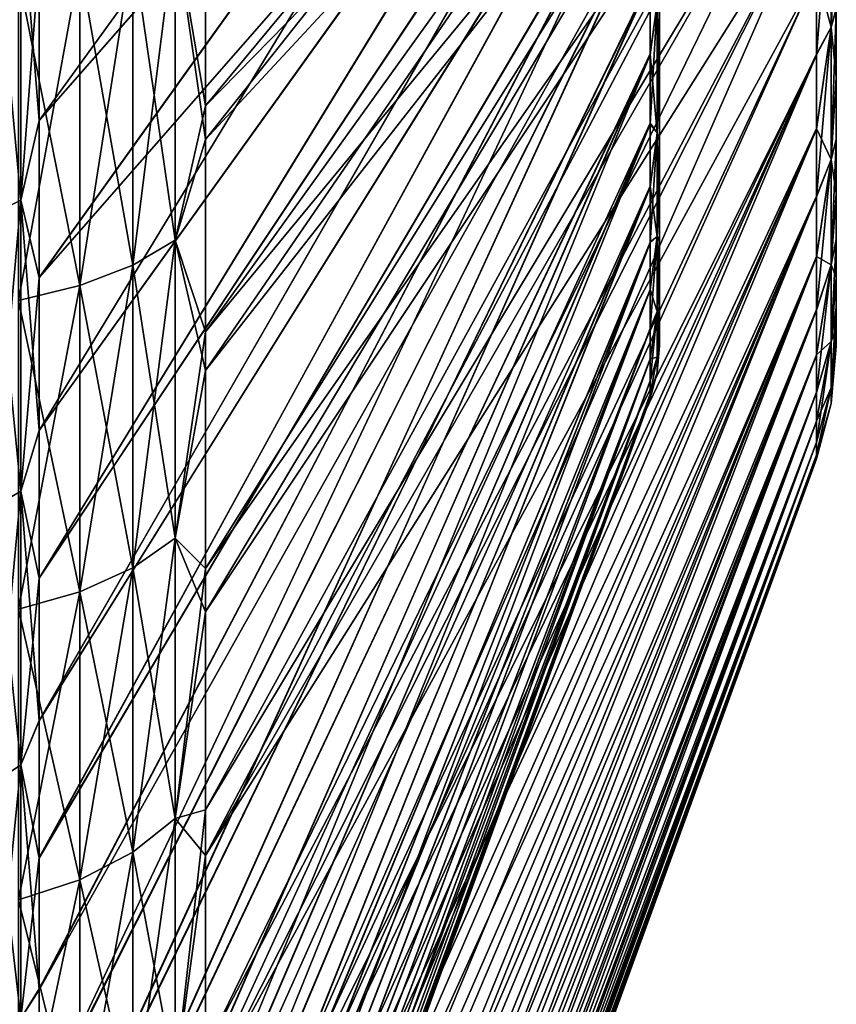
# Model space of a CAD drawing. Header units: metres. Extents: x 26 to 263, y -109 to 109.
# Tile 286 of 656: x 30 to 37, y 56 to 64. Entities that reach past the tile are written whole.
import ezdxf

# ---------------------------------------------------------------- set-up
doc = ezdxf.new("R2010")
doc.units = ezdxf.units.M
doc.layers.add('solid_500750', color=7, linetype='CONTINUOUS')

msp = doc.modelspace()

# ---------------------------------------------------------------- linework, layer by layer
at = {"layer": 'solid_500750'}
for points in [[(30.503963, 63.268532, -33.762974), (35.682201, 69.16983, -20.805481), (35.682201, 70.41684, -21.388079)], [(30.503963, 64.634712, -34.389957), (30.503963, 63.268532, -33.762974), (35.682201, 70.41684, -21.388079)], [(31.913504, 63.108513, -34.255775), (37.09174, 69.646942, -21.611387), (37.09174, 68.69088, -21.131321)], [(31.913504, 63.108513, -34.255775), (31.913504, 64.955063, -35.079613), (37.09174, 69.646942, -21.611387)], [(31.913504, 63.392933, 20.053045), (37.09174, 68.681358, 6.786714), (37.09174, 69.637314, 7.267537)], [(31.913504, 65.197525, 20.837536), (31.913504, 63.392933, 20.053045), (37.09174, 69.637314, 7.267537)], [(30.503963, 61.936749, 18.728519), (35.682201, 69.175636, 6.469108), (35.682201, 67.856117, 5.693985)], [(30.503963, 63.26936, 19.423967), (30.503963, 64.635033, 20.050684), (35.682201, 69.175636, 6.469108)], [(30.503963, 61.936749, 18.728519), (30.503963, 63.26936, 19.423967), (35.682201, 69.175636, 6.469108)], [(30.503963, 60.641289, -32.305851), (35.682201, 67.849236, -20.028875), (35.682201, 69.16983, -20.805481)], [(30.503963, 61.935406, -33.067184), (30.503963, 60.641289, -32.305851), (35.682201, 69.16983, -20.805481)], [(30.503963, 63.268532, -33.762974), (30.503963, 61.935406, -33.067184), (35.682201, 69.16983, -20.805481)], [(31.913504, 61.148228, -33.209949), (37.09174, 68.69088, -21.131321), (37.09174, 67.763931, -20.58466)], [(31.913504, 61.148228, -33.209949), (31.913504, 63.108513, -34.255775), (37.09174, 68.69088, -21.131321)], [(31.913504, 61.477455, 19.059336), (37.09174, 67.754814, 6.239439), (37.09174, 68.681358, 6.786714)], [(31.913504, 63.392933, 20.053045), (31.913504, 61.477455, 19.059336), (37.09174, 68.681358, 6.786714)], [(30.503963, 59.388863, 17.141495), (35.682201, 67.856117, 5.693985), (35.682201, 67.175285, 5.220344)], [(30.503963, 60.641956, 17.966856), (30.503963, 61.936749, 18.728519), (35.682201, 67.856117, 5.693985)], [(30.503963, 59.388863, 17.141495), (30.503963, 60.641956, 17.966856), (35.682201, 67.856117, 5.693985)], [(30.503963, 59.390221, -31.481852), (35.682201, 67.167961, -19.554359), (35.682201, 67.849236, -20.028875)], [(30.503963, 60.641289, -32.305851), (30.503963, 59.390221, -31.481852), (35.682201, 67.849236, -20.028875)], [(31.913504, 59.103786, -31.907547), (37.09174, 67.763931, -20.58466), (37.09174, 66.880852, -19.980057)], [(31.913504, 59.103786, -31.907547), (31.913504, 61.148228, -33.209949), (37.09174, 67.763931, -20.58466)], [(31.913504, 59.472115, 17.820148), (37.09174, 66.872192, 5.634274), (37.09174, 67.754814, 6.239439)], [(31.913504, 61.477455, 19.059336), (31.913504, 59.472115, 17.820148), (37.09174, 67.754814, 6.239439)], [(30.503963, 58.17931, 16.253822), (35.682201, 67.175285, 5.220344), (35.682201, 66.488495, 4.683908)], [(30.503963, 58.17931, 16.253822), (30.503963, 59.388863, 17.141495), (35.682201, 67.175285, 5.220344)], [(30.503963, 58.18335, -30.596357), (35.682201, 66.480827, -19.016966), (35.682201, 67.167961, -19.554359)], [(30.503963, 59.390221, -31.481852), (30.503963, 58.18335, -30.596357), (35.682201, 67.167961, -19.554359)], [(31.913504, 57.038105, -30.335411), (37.09174, 66.880852, -19.980057), (37.09174, 66.045273, -19.321497)], [(31.913504, 57.038105, -30.335411), (31.913504, 59.103786, -31.907547), (37.09174, 66.880852, -19.980057)], [(31.913504, 57.425465, 16.312679), (37.09174, 66.037163, 4.975233), (37.09174, 66.872192, 5.634274)], [(31.913504, 59.472115, 17.820148), (31.913504, 57.425465, 16.312679), (37.09174, 66.872192, 5.634274)], [(30.503963, 57.014946, 15.304898), (35.682201, 66.488495, 4.683908), (35.682201, 65.802444, 4.080853)], [(30.503963, 57.014946, 15.304898), (30.503963, 58.17931, 16.253822), (35.682201, 66.488495, 4.683908)], [(30.503963, 57.021942, -29.650311), (35.682201, 65.794548, -18.412888), (35.682201, 66.480827, -19.016966)], [(30.503963, 58.18335, -30.596357), (30.503963, 57.021942, -29.650311), (35.682201, 66.480827, -19.016966)], [(31.913504, 57.038105, -30.335411), (37.09174, 66.045273, -19.321497), (37.09174, 65.256821, -18.609709)], [(31.913504, 55.386005, 14.516128), (37.09174, 65.24926, 4.262993), (37.09174, 66.037163, 4.975233)], [(31.913504, 57.425465, 16.312679), (31.913504, 55.386005, 14.516128), (37.09174, 66.037163, 4.975233)], [(30.503963, 55.898945, 14.296967), (35.682201, 65.802444, 4.080853), (35.682201, 65.124535, 3.407754)], [(30.503963, 55.898945, 14.296967), (30.503963, 57.014946, 15.304898), (35.682201, 65.802444, 4.080853)], [(30.503963, 54.848972, -27.587212), (35.682201, 65.116539, -17.738712), (35.682201, 65.794548, -18.412888)], [(30.503963, 55.909405, -28.646313), (30.503963, 54.848972, -27.587212), (35.682201, 65.794548, -18.412888)], [(30.503963, 57.021942, -29.650311), (30.503963, 55.909405, -28.646313), (35.682201, 65.794548, -18.412888)], [(37.21806, 64.059319, 2.2229), (37.260601, 64.85096, 2.432702), (37.260601, 65.548172, 3.207477)], [(37.21806, 65.390022, 3.740275), (37.21806, 64.059319, 2.2229), (37.260601, 65.548172, 3.207477)], [(37.21806, 65.390022, 3.740275), (37.09174, 64.511009, 3.500119), (37.09174, 63.825546, 2.689983)], [(37.21806, 65.390022, 3.740275), (37.09174, 63.825546, 2.689983), (37.21806, 64.059319, 2.2229)], [(37.21806, 64.059319, -16.562311), (37.09174, 64.518059, -17.847311), (37.21806, 65.390022, -18.079685)], [(37.21806, 64.059319, -16.562311), (37.21806, 65.390022, -18.079685), (37.260601, 64.856979, -16.779282)], [(30.347261, 65.181511, -34.942356), (30.117727, 65.088432, -35.174843), (30.117727, 62.477142, -33.982307)], [(30.347261, 62.591896, -33.75972), (30.347261, 65.181511, -34.942356), (30.117727, 62.477142, -33.982307)], [(30.347261, 65.181511, 20.602943), (30.347261, 62.591896, 19.420307), (30.117727, 65.088432, 20.835434)], [(30.347261, 65.181511, 20.602943), (30.503963, 64.635033, 20.050684), (30.503963, 63.26936, 19.423967)], [(30.347261, 65.181511, 20.602943), (30.503963, 63.26936, 19.423967), (30.347261, 62.591896, 19.420307)], [(30.347261, 62.591896, -33.75972), (30.503963, 64.634712, -34.389957), (30.347261, 65.181511, -34.942356)], [(31.656898, 64.907173, 21.288195), (31.913504, 63.392933, 20.053045), (31.913504, 65.197525, 20.837536)], [(31.913504, 54.990292, -28.466814), (37.09174, 65.256821, -18.609709), (37.09174, 64.518059, -17.847311)], [(31.913504, 54.990292, -28.466814), (31.913504, 57.038105, -30.335411), (37.09174, 65.256821, -18.609709)], [(31.913504, 53.406002, 12.414351), (37.09174, 64.511009, 3.500119), (37.09174, 65.24926, 4.262993)], [(31.913504, 55.386005, 14.516128), (31.913504, 53.406002, 12.414351), (37.09174, 65.24926, 4.262993)], [(30.503963, 53.829674, 12.120332), (35.682201, 65.124535, 3.407754), (35.682201, 64.466202, 2.665692)], [(30.503963, 54.835869, 13.234023), (30.503963, 55.898945, 14.296967), (35.682201, 65.124535, 3.407754)], [(30.503963, 53.829674, 12.120332), (30.503963, 54.835869, 13.234023), (35.682201, 65.124535, 3.407754)], [(30.503963, 53.843456, -26.475786), (35.682201, 64.458321, -16.995611), (35.682201, 65.116539, -17.738712)], [(30.503963, 54.848972, -27.587212), (30.503963, 53.843456, -26.475786), (35.682201, 65.116539, -17.738712)], [(30.347261, 62.591896, 19.420307), (30.117727, 62.477142, 19.642897), (30.117727, 65.088432, 20.835434)], [(31.656898, 64.907173, -35.627605), (31.913504, 64.955063, -35.079613), (31.913504, 63.108513, -34.255775)], [(31.296108, 64.73558, -36.056225), (31.656898, 64.907173, -35.627605), (31.656898, 62.253666, -34.415791)], [(31.296108, 62.042107, 20.486748), (31.656898, 62.253666, 20.076378), (31.656898, 64.907173, 21.288195)], [(31.296108, 64.73558, 21.716816), (31.296108, 62.042107, 20.486748), (31.656898, 64.907173, 21.288195)], [(31.656898, 62.253666, -34.415791), (31.656898, 64.907173, -35.627605), (31.913504, 63.108513, -34.255775)], [(31.656898, 64.907173, 21.288195), (31.656898, 62.253666, 20.076378), (31.913504, 63.392933, 20.053045)], [(37.21806, 64.059319, -16.562311), (37.260601, 64.856979, -16.779282), (37.260601, 64.216187, -15.95991)], [(37.21806, 64.059319, 2.2229), (37.260601, 64.21067, 1.612915), (37.260601, 64.85096, 2.432702)], [(30.847132, 64.59565, -36.405754), (31.296108, 64.73558, -36.056225), (31.296108, 62.042107, -34.826157)], [(30.847132, 61.869587, 20.82139), (31.296108, 62.042107, 20.486748), (31.296108, 64.73558, 21.716816)], [(30.847132, 64.59565, 22.066341), (30.847132, 61.869587, 20.82139), (31.296108, 64.73558, 21.716816)], [(31.296108, 62.042107, -34.826157), (31.296108, 64.73558, -36.056225), (31.656898, 62.253666, -34.415791)], [(30.32963, 64.493515, -36.660881), (30.847132, 64.59565, -36.405754), (30.847132, 61.869587, -35.160801)], [(30.32963, 61.74366, 21.065653), (30.847132, 61.869587, 20.82139), (30.847132, 64.59565, 22.066341)], [(30.32963, 64.493515, 22.32147), (30.32963, 61.74366, 21.065653), (30.847132, 64.59565, 22.066341)], [(30.347261, 62.591896, -33.75972), (30.503963, 63.268532, -33.762974), (30.503963, 64.634712, -34.389957)], [(30.847132, 61.869587, -35.160801), (30.847132, 64.59565, -36.405754), (31.296108, 62.042107, -34.826157)], [(31.913504, 53.028851, -26.304075), (37.09174, 64.518059, -17.847311), (37.09174, 63.832077, -17.037649)], [(31.913504, 53.028851, -26.304075), (31.913504, 54.990292, -28.466814), (37.09174, 64.518059, -17.847311)], [(37.21806, 64.059319, -16.562311), (37.09174, 63.832077, -17.037649), (37.09174, 64.518059, -17.847311)], [(30.32963, 61.74366, -35.405064), (30.32963, 64.493515, -36.660881), (30.847132, 61.869587, -35.160801)], [(30.503963, 52.881985, 10.958109), (35.682201, 64.466202, 2.665692), (35.682201, 63.833054, 1.849662)], [(30.503963, 52.881985, 10.958109), (30.503963, 53.829674, 12.120332), (35.682201, 64.466202, 2.665692)], [(30.503963, 52.895409, -25.314848), (35.682201, 63.825489, -16.17861), (35.682201, 64.458321, -16.995611)], [(30.503963, 53.843456, -26.475786), (30.503963, 52.895409, -25.314848), (35.682201, 64.458321, -16.995611)], [(31.913504, 53.406002, 12.414351), (37.09174, 63.825546, 2.689983), (37.09174, 64.511009, 3.500119)], [(35.740849, 64.265961, 2.064335), (35.682201, 63.833054, 1.849662), (35.682201, 64.466202, 2.665692)], [(35.740849, 64.265961, -16.403746), (35.682201, 64.458321, -16.995611), (35.682201, 63.825489, -16.17861)], [(35.740849, 64.265961, -16.403746), (35.682201, 63.825489, -16.17861), (35.682201, 63.237873, -15.303254)], [(35.740849, 63.163631, -14.753991), (35.740849, 64.265961, -16.403746), (35.682201, 63.237873, -15.303254)], [(35.740849, 64.265961, 2.064335), (35.740849, 63.163631, 0.41458), (35.682201, 63.833054, 1.849662)], [(35.740849, 64.265961, 2.064335), (35.760601, 64.193947, 1.587987), (35.760601, 63.622471, 0.740117)], [(35.740849, 64.265961, 2.064335), (35.760601, 63.622471, 0.740117), (35.740849, 63.163631, 0.41458)], [(35.740849, 63.163631, -14.753991), (35.760601, 64.186661, -15.917306), (35.740849, 64.265961, -16.403746)], [(35.740849, 63.163631, -14.753991), (35.760601, 63.615673, -15.068624), (35.760601, 64.186661, -15.917306)], [(35.760601, 64.186661, -15.917306), (35.760601, 63.622471, 0.740117), (35.760601, 64.193947, 1.587987)], [(35.760601, 64.186661, -15.917306), (35.760601, 63.615673, -15.068624), (35.760601, 63.622471, 0.740117)], [(37.21806, 64.059319, -16.562311), (37.260601, 64.216187, -15.95991), (37.260601, 63.632004, -15.094386)], [(37.21806, 62.938057, 0.544816), (37.260601, 63.627022, 0.747004), (37.260601, 64.21067, 1.612915)], [(37.21806, 64.059319, 2.2229), (37.21806, 62.938057, 0.544816), (37.260601, 64.21067, 1.612915)], [(37.260601, 64.21067, 1.612915), (37.260601, 63.632004, -15.094386), (37.260601, 64.216187, -15.95991)], [(37.260601, 64.21067, 1.612915), (37.260601, 63.627022, 0.747004), (37.260601, 63.632004, -15.094386)], [(37.21806, 64.059319, 2.2229), (37.09174, 63.825546, 2.689983), (37.09174, 63.194649, 1.834472)], [(37.21806, 64.059319, 2.2229), (37.09174, 63.194649, 1.834472), (37.09174, 62.621616, 0.937529)], [(37.21806, 64.059319, 2.2229), (37.09174, 62.621616, 0.937529), (37.21806, 62.938057, 0.544816)], [(37.21806, 64.059319, -16.562311), (37.09174, 63.200626, -16.182573), (37.09174, 63.832077, -17.037649)], [(37.21806, 62.938057, -14.884227), (37.09174, 63.200626, -16.182573), (37.21806, 64.059319, -16.562311)], [(37.21806, 62.938057, -14.884227), (37.21806, 64.059319, -16.562311), (37.260601, 63.632004, -15.094386)], [(30.503963, 51.993595, 9.748326), (35.682201, 63.833054, 1.849662), (35.682201, 63.244926, 0.975157)], [(30.503963, 51.993595, 9.748326), (30.503963, 52.881985, 10.958109), (35.682201, 63.833054, 1.849662)], [(30.503963, 51.181946, -22.85742), (35.682201, 63.237873, -15.303254), (35.682201, 63.825489, -16.17861)], [(30.503963, 52.007439, -24.107609), (30.503963, 51.181946, -22.85742), (35.682201, 63.825489, -16.17861)], [(30.503963, 52.895409, -25.314848), (30.503963, 52.007439, -24.107609), (35.682201, 63.825489, -16.17861)], [(31.913502, 52.100101, -25.115053), (37.09174, 63.832077, -17.037649), (37.09174, 63.200626, -16.182573)], [(31.913502, 52.100101, -25.115053), (31.913504, 53.028851, -26.304075), (37.09174, 63.832077, -17.037649)], [(31.913504, 51.565952, 10.031961), (37.09174, 63.194649, 1.834472), (37.09174, 63.825546, 2.689983)], [(31.913504, 52.456245, 11.246207), (31.913504, 51.565952, 10.031961), (37.09174, 63.825546, 2.689983)], [(31.913504, 53.406002, 12.414351), (31.913504, 52.456245, 11.246207), (37.09174, 63.825546, 2.689983)], [(35.740849, 63.163631, 0.41458), (35.682201, 63.244926, 0.975157), (35.682201, 63.833054, 1.849662)], [(35.740849, 63.163631, 0.41458), (35.760601, 63.622471, 0.740117), (35.760601, 63.10508, -0.160001)], [(35.740849, 63.163631, -14.753991), (35.760601, 63.098957, -14.167889), (35.760601, 63.615673, -15.068624)], [(35.760601, 63.615673, -15.068624), (35.760601, 63.10508, -0.160001), (35.760601, 63.622471, 0.740117)], [(35.760601, 63.615673, -15.068624), (35.760601, 63.098957, -14.167889), (35.760601, 63.10508, -0.160001)], [(37.21806, 62.938057, -14.884227), (37.260601, 63.632004, -15.094386), (37.260601, 63.10923, -14.190495)], [(37.21806, 62.938057, 0.544816), (37.260601, 63.104809, -0.15723), (37.260601, 63.627022, 0.747004)], [(37.260601, 63.627022, 0.747004), (37.260601, 63.10923, -14.190495), (37.260601, 63.632004, -15.094386)], [(37.260601, 63.627022, 0.747004), (37.260601, 63.104809, -0.15723), (37.260601, 63.10923, -14.190495)], [(31.656898, 62.253666, 20.076378), (31.913504, 61.477455, 19.059336), (31.913504, 63.392933, 20.053045)], [(30.347261, 62.591896, 19.420307), (30.503963, 63.26936, 19.423967), (30.503963, 61.936749, 18.728519)], [(30.347261, 62.591896, -33.75972), (30.503963, 61.935406, -33.067184), (30.503963, 63.268532, -33.762974)], [(30.503963, 51.166191, 8.49276), (35.682201, 63.244926, 0.975157), (35.682201, 62.710884, 0.048996)], [(30.503963, 51.166191, 8.49276), (30.503963, 51.993595, 9.748326), (35.682201, 63.244926, 0.975157)], [(30.503963, 50.420753, -21.567122), (35.682201, 62.704536, -14.376444), (35.682201, 63.237873, -15.303254)], [(30.503963, 51.181946, -22.85742), (30.503963, 50.420753, -21.567122), (35.682201, 63.237873, -15.303254)], [(31.913502, 51.232918, -23.882336), (37.09174, 63.200626, -16.182573), (37.09174, 62.62701, -15.286036)], [(31.913502, 51.232918, -23.882336), (31.913502, 52.100101, -25.115053), (37.09174, 63.200626, -16.182573)], [(31.913504, 50.739151, 8.777505), (37.09174, 62.621616, 0.937529), (37.09174, 63.194649, 1.834472)], [(31.913504, 51.565952, 10.031961), (31.913504, 50.739151, 8.777505), (37.09174, 63.194649, 1.834472)], [(35.740849, 63.163631, 0.41458), (35.682201, 62.710884, 0.048996), (35.682201, 63.244926, 0.975157)], [(35.740849, 63.163631, -14.753991), (35.682201, 63.237873, -15.303254), (35.682201, 62.704536, -14.376444)], [(37.21806, 62.938057, -14.884227), (37.09174, 62.62701, -15.286036), (37.09174, 63.200626, -16.182573)], [(31.656898, 62.253666, -34.415791), (31.913504, 63.108513, -34.255775), (31.913504, 61.148228, -33.209949)], [(35.740849, 63.163631, -14.753991), (35.682201, 62.704536, -14.376444), (35.682201, 62.232929, -13.405989)], [(35.740849, 62.286068, -12.974466), (35.740849, 63.163631, -14.753991), (35.682201, 62.232929, -13.405989)], [(35.740849, 63.163631, 0.41458), (35.740849, 62.286068, -1.364945), (35.682201, 62.710884, 0.048996)], [(35.740849, 63.163631, 0.41458), (35.760601, 63.10508, -0.160001), (35.760601, 62.644718, -1.102168)], [(35.740849, 63.163631, 0.41458), (35.760601, 62.644718, -1.102168), (35.740849, 62.286068, -1.364945)], [(35.740849, 62.286068, -12.974466), (35.760601, 63.098957, -14.167889), (35.740849, 63.163631, -14.753991)], [(35.740849, 62.286068, -12.974466), (35.760601, 62.639393, -13.225245), (35.760601, 63.098957, -14.167889)], [(35.760601, 63.098957, -14.167889), (35.760601, 62.644718, -1.102168), (35.760601, 63.10508, -0.160001)], [(35.760601, 63.098957, -14.167889), (35.760601, 62.639393, -13.225245), (35.760601, 62.644718, -1.102168)], [(37.21806, 62.938057, -14.884227), (37.260601, 63.10923, -14.190495), (37.260601, 62.651928, -13.253415)], [(37.21806, 62.045425, -1.265267), (37.260601, 62.648098, -1.094597), (37.260601, 63.104809, -0.15723)], [(37.21806, 62.938057, 0.544816), (37.21806, 62.045425, -1.265267), (37.260601, 63.104809, -0.15723)], [(37.260601, 63.104809, -0.15723), (37.260601, 62.651928, -13.253415), (37.260601, 63.10923, -14.190495)], [(37.260601, 63.104809, -0.15723), (37.260601, 62.648098, -1.094597), (37.260601, 62.651928, -13.253415)], [(37.21806, 62.938057, 0.544816), (37.09174, 62.621616, 0.937529), (37.09174, 62.109867, 0.004241)], [(37.21806, 62.938057, 0.544816), (37.09174, 62.109867, 0.004241), (37.09174, 61.661766, -0.961038)], [(37.21806, 62.938057, 0.544816), (37.09174, 61.661766, -0.961038), (37.21806, 62.045425, -1.265267)], [(37.21806, 62.938057, -14.884227), (37.09174, 62.114647, -14.353103), (37.09174, 62.62701, -15.286036)], [(37.21806, 62.045425, -13.074144), (37.09174, 62.114647, -14.353103), (37.21806, 62.938057, -14.884227)], [(37.21806, 62.045425, -13.074144), (37.21806, 62.938057, -14.884227), (37.260601, 62.651928, -13.253415)], [(30.503963, 49.70821, 5.864779), (35.682201, 62.710884, 0.048996), (35.682201, 62.238457, -0.920969)], [(30.503963, 50.403309, 7.196311), (30.503963, 51.166191, 8.49276), (35.682201, 62.710884, 0.048996)], [(30.503963, 49.70821, 5.864779), (30.503963, 50.403309, 7.196311), (35.682201, 62.710884, 0.048996)], [(30.503963, 49.725563, -20.239534), (35.682201, 62.232929, -13.405989), (35.682201, 62.704536, -14.376444)], [(30.503963, 50.420753, -21.567122), (30.503963, 49.725563, -20.239534), (35.682201, 62.704536, -14.376444)], [(35.740849, 62.286068, -1.364945), (35.682201, 62.238457, -0.920969), (35.682201, 62.710884, 0.048996)], [(30.347261, 62.591896, -33.75972), (30.117727, 62.477142, -33.982307), (30.117727, 59.991035, -32.546951)], [(30.347261, 60.126427, -32.336277), (30.347261, 62.591896, -33.75972), (30.117727, 59.991035, -32.546951)], [(30.347261, 62.591896, 19.420307), (30.347261, 60.126427, 17.996868), (30.117727, 62.477142, 19.642897)], [(30.347261, 62.591896, 19.420307), (30.503963, 61.936749, 18.728519), (30.503963, 60.641956, 17.966856)], [(30.347261, 62.591896, 19.420307), (30.503963, 60.641956, 17.966856), (30.347261, 60.126427, 17.996868)], [(30.347261, 60.126427, -32.336277), (30.503963, 61.935406, -33.067184), (30.347261, 62.591896, -33.75972)], [(31.913502, 49.693398, -21.303328), (37.09174, 62.62701, -15.286036), (37.09174, 62.114647, -14.353103)], [(31.913502, 50.431087, -22.612175), (31.913502, 51.232918, -23.882336), (37.09174, 62.62701, -15.286036)], [(31.913502, 49.693398, -21.303328), (31.913502, 50.431087, -22.612175), (37.09174, 62.62701, -15.286036)], [(31.913504, 49.975117, 7.481954), (37.09174, 62.109867, 0.004241), (37.09174, 62.621616, 0.937529)], [(31.913504, 50.739151, 8.777505), (31.913504, 49.975117, 7.481954), (37.09174, 62.621616, 0.937529)], [(35.740849, 62.286068, -1.364945), (35.760601, 62.644718, -1.102168), (35.760601, 62.255604, -2.066815)], [(35.740849, 62.286068, -12.974466), (35.760601, 62.25111, -12.260234), (35.760601, 62.639393, -13.225245)], [(35.760601, 62.639393, -13.225245), (35.760601, 62.255604, -2.066815), (35.760601, 62.644718, -1.102168)], [(35.760601, 62.639393, -13.225245), (35.760601, 62.25111, -12.260234), (35.760601, 62.255604, -2.066815)], [(37.21806, 62.045425, -13.074144), (37.260601, 62.651928, -13.253415), (37.260601, 62.259945, -12.284611)], [(37.21806, 62.045425, -1.265267), (37.260601, 62.256729, -2.063636), (37.260601, 62.648098, -1.094597)], [(37.260601, 62.648098, -1.094597), (37.260601, 62.259945, -12.284611), (37.260601, 62.651928, -13.253415)], [(37.260601, 62.648098, -1.094597), (37.260601, 62.256729, -2.063636), (37.260601, 62.259945, -12.284611)], [(30.347261, 60.126427, 17.996868), (30.117727, 59.991035, 18.207541), (30.117727, 62.477142, 19.642897)], [(35.740849, 62.286068, -12.974466), (35.682201, 62.232929, -13.405989), (35.682201, 61.832596, -12.4107)], [(35.740849, 62.286068, -12.974466), (35.682201, 61.832596, -12.4107), (35.682201, 61.503029, -11.391477)], [(35.740849, 61.648285, -11.09562), (35.740849, 62.286068, -12.974466), (35.682201, 61.503029, -11.391477)], [(35.740849, 62.286068, -1.364945), (35.682201, 61.837254, -1.915875), (35.682201, 62.238457, -0.920969)], [(35.740849, 62.286068, -1.364945), (35.740849, 61.648285, -3.24379), (35.682201, 61.837254, -1.915875)], [(35.740849, 62.286068, -1.364945), (35.760601, 62.255604, -2.066815), (35.760601, 61.93412, -3.058044)], [(35.740849, 62.286068, -1.364945), (35.760601, 61.93412, -3.058044), (35.740849, 61.648285, -3.24379)], [(35.740849, 61.648285, -11.09562), (35.760601, 62.25111, -12.260234), (35.740849, 62.286068, -12.974466)], [(37.21806, 62.045425, -13.074144), (37.260601, 62.259945, -12.284611), (37.260601, 61.937828, -11.294334)], [(37.260601, 62.256729, -2.063636), (37.260601, 61.937828, -11.294334), (37.260601, 62.259945, -12.284611)], [(30.503963, 49.082516, 4.502041), (35.682201, 62.238457, -0.920969), (35.682201, 61.837254, -1.915875)], [(30.503963, 49.082516, 4.502041), (30.503963, 49.70821, 5.864779), (35.682201, 62.238457, -0.920969)], [(30.503963, 48.540455, -17.486134), (35.682201, 61.832596, -12.4107), (35.682201, 62.232929, -13.405989)], [(30.503963, 49.098385, -18.878384), (30.503963, 48.540455, -17.486134), (35.682201, 62.232929, -13.405989)], [(30.503963, 49.725563, -20.239534), (30.503963, 49.098385, -18.878384), (35.682201, 62.232929, -13.405989)], [(31.296108, 62.042107, -34.826157), (31.656898, 62.253666, -34.415791), (31.656898, 59.727364, -32.95723)], [(31.296108, 59.477757, 19.006218), (31.656898, 59.727364, 18.617817), (31.656898, 62.253666, 20.076378)], [(31.296108, 62.042107, 20.486748), (31.296108, 59.477757, 19.006218), (31.656898, 62.253666, 20.076378)], [(31.656898, 59.727364, -32.95723), (31.656898, 62.253666, -34.415791), (31.913504, 61.148228, -33.209949)], [(31.656898, 62.253666, 20.076378), (31.656898, 59.727364, 18.617817), (31.913504, 61.477455, 19.059336)], [(35.740849, 61.648285, -11.09562), (35.760601, 61.930511, -11.268754), (35.760601, 62.25111, -12.260234)], [(35.760601, 62.25111, -12.260234), (35.760601, 61.93412, -3.058044), (35.760601, 62.255604, -2.066815)], [(35.760601, 62.25111, -12.260234), (35.760601, 61.930511, -11.268754), (35.760601, 61.93412, -3.058044)], [(37.21806, 61.39669, -3.176375), (37.260601, 61.935238, -3.054107), (37.260601, 62.256729, -2.063636)], [(37.21806, 62.045425, -1.265267), (37.21806, 61.39669, -3.176375), (37.260601, 62.256729, -2.063636)], [(37.260601, 62.256729, -2.063636), (37.260601, 61.935238, -3.054107), (37.260601, 61.937828, -11.294334)], [(31.913502, 49.022678, -19.961046), (37.09174, 62.114647, -14.353103), (37.09174, 61.665905, -13.388119)], [(31.913502, 49.022678, -19.961046), (31.913502, 49.693398, -21.303328), (37.09174, 62.114647, -14.353103)], [(31.913504, 48.649261, 4.793038), (37.09174, 61.661766, -0.961038), (37.09174, 62.109867, 0.004241)], [(31.913504, 49.27808, 6.152694), (31.913504, 48.649261, 4.793038), (37.09174, 62.109867, 0.004241)], [(31.913504, 49.975117, 7.481954), (31.913504, 49.27808, 6.152694), (37.09174, 62.109867, 0.004241)], [(37.21806, 62.045425, -13.074144), (37.09174, 61.665905, -13.388119), (37.09174, 62.114647, -14.353103)], [(30.847132, 61.869587, -35.160801), (31.296108, 62.042107, -34.826157), (31.296108, 59.477757, -33.345627)], [(30.847132, 59.274208, 19.322947), (31.296108, 59.477757, 19.006218), (31.296108, 62.042107, 20.486748)], [(30.847132, 61.869587, 20.82139), (30.847132, 59.274208, 19.322947), (31.296108, 62.042107, 20.486748)], [(31.296108, 59.477757, -33.345627), (31.296108, 62.042107, -34.826157), (31.656898, 59.727364, -32.95723)], [(37.21806, 62.045425, -1.265267), (37.09174, 61.661766, -0.961038), (37.09174, 61.279282, -1.954018)], [(37.21806, 62.045425, -1.265267), (37.09174, 61.279282, -1.954018), (37.09174, 60.964161, -2.970013)], [(37.21806, 62.045425, -1.265267), (37.09174, 60.964161, -2.970013), (37.21806, 61.39669, -3.176375)], [(37.21806, 62.045425, -13.074144), (37.09174, 61.282753, -12.395384), (37.09174, 61.665905, -13.388119)], [(37.21806, 61.39669, -11.163035), (37.09174, 61.282753, -12.395384), (37.21806, 62.045425, -13.074144)], [(37.21806, 61.39669, -11.163035), (37.21806, 62.045425, -13.074144), (37.260601, 61.937828, -11.294334)], [(30.347261, 60.126427, -32.336277), (30.503963, 60.641289, -32.305851), (30.503963, 61.935406, -33.067184)], [(35.740849, 61.648285, -3.24379), (35.760601, 61.93412, -3.058044), (35.760601, 61.683285, -4.06511)], [(35.740849, 61.648285, -11.09562), (35.760601, 61.680569, -10.261483), (35.760601, 61.930511, -11.268754)], [(35.760601, 61.930511, -11.268754), (35.760601, 61.683285, -4.06511), (35.760601, 61.93412, -3.058044)], [(35.760601, 61.930511, -11.268754), (35.760601, 61.680569, -10.261483), (35.760601, 61.683285, -4.06511)], [(37.21806, 61.39669, -11.163035), (37.260601, 61.937828, -11.294334), (37.260601, 61.68475, -10.280658)], [(37.21806, 61.39669, -3.176375), (37.260601, 61.682796, -4.067936), (37.260601, 61.935238, -3.054107)], [(37.260601, 61.935238, -3.054107), (37.260601, 61.68475, -10.280658), (37.260601, 61.937828, -11.294334)], [(37.260601, 61.935238, -3.054107), (37.260601, 61.682796, -4.067936), (37.260601, 61.68475, -10.280658)], [(30.32963, 61.74366, -35.405064), (30.847132, 61.869587, -35.160801), (30.847132, 59.274208, -33.662357)], [(30.32963, 59.125633, 19.554132), (30.847132, 59.274208, 19.322947), (30.847132, 61.869587, 20.82139)], [(30.32963, 61.74366, 21.065653), (30.32963, 59.125633, 19.554132), (30.847132, 61.869587, 20.82139)], [(30.847132, 59.274208, -33.662357), (30.847132, 61.869587, -35.160801), (31.296108, 59.477757, -33.345627)], [(30.503963, 48.040829, 1.686948), (35.682201, 61.837254, -1.915875), (35.682201, 61.506771, -2.934837)], [(30.503963, 48.526497, 3.10909), (30.503963, 49.082516, 4.502041), (35.682201, 61.837254, -1.915875)], [(30.503963, 48.040829, 1.686948), (30.503963, 48.526497, 3.10909), (35.682201, 61.837254, -1.915875)], [(30.503963, 48.052891, -16.064758), (35.682201, 61.503029, -11.391477), (35.682201, 61.832596, -12.4107)], [(30.503963, 48.540455, -17.486134), (30.503963, 48.052891, -16.064758), (35.682201, 61.832596, -12.4107)], [(35.740849, 61.648285, -3.24379), (35.682201, 61.506771, -2.934837), (35.682201, 61.837254, -1.915875)], [(30.32963, 59.125633, -33.893543), (30.32963, 61.74366, -35.405064), (30.847132, 59.274208, -33.662357)], [(35.740849, 61.648285, -3.24379), (35.760601, 61.683285, -4.06511), (35.760601, 61.502731, -5.089956)], [(35.740849, 61.2612, -9.149601), (35.760601, 61.500912, -9.23648), (35.760601, 61.680569, -10.261483)], [(35.740849, 61.2612, -9.149601), (35.760601, 61.680569, -10.261483), (35.740849, 61.648285, -11.09562)], [(35.760601, 61.680569, -10.261483), (35.760601, 61.502731, -5.089956), (35.760601, 61.683285, -4.06511)], [(35.760601, 61.680569, -10.261483), (35.760601, 61.500912, -9.23648), (35.760601, 61.502731, -5.089956)], [(37.21806, 61.39669, -11.163035), (37.260601, 61.68475, -10.280658), (37.260601, 61.503471, -9.255224)], [(37.21806, 61.002956, -5.155811), (37.260601, 61.502167, -5.09348), (37.260601, 61.682796, -4.067936)], [(37.21806, 61.39669, -3.176375), (37.21806, 61.002956, -5.155811), (37.260601, 61.682796, -4.067936)], [(37.260601, 61.682796, -4.067936), (37.260601, 61.503471, -9.255224), (37.260601, 61.68475, -10.280658)], [(37.260601, 61.682796, -4.067936), (37.260601, 61.502167, -5.09348), (37.260601, 61.503471, -9.255224)], [(31.913502, 48.420383, -18.588882), (37.09174, 61.665905, -13.388119), (37.09174, 61.282753, -12.395384)], [(31.913502, 48.420383, -18.588882), (31.913502, 49.022678, -19.961046), (37.09174, 61.665905, -13.388119)], [(31.913504, 48.088661, 3.403418), (37.09174, 61.279282, -1.954018), (37.09174, 61.661766, -0.961038)], [(31.913504, 48.649261, 4.793038), (31.913504, 48.088661, 3.403418), (37.09174, 61.661766, -0.961038)], [(35.740849, 61.648285, -11.09562), (35.682201, 61.503029, -11.391477), (35.682201, 61.245277, -10.35232)], [(35.740849, 61.648285, -11.09562), (35.682201, 61.245277, -10.35232), (35.682201, 61.060509, -9.298472)], [(35.740849, 61.2612, -9.149601), (35.740849, 61.648285, -11.09562), (35.682201, 61.060509, -9.298472)], [(35.740849, 61.648285, -3.24379), (35.682201, 61.248096, -3.973781), (35.682201, 61.506771, -2.934837)], [(35.740849, 61.648285, -3.24379), (35.740849, 61.2612, -5.18981), (35.682201, 61.248096, -3.973781)], [(35.740849, 61.648285, -3.24379), (35.760601, 61.502731, -5.089956), (35.740849, 61.2612, -5.18981)], [(30.503963, 47.627453, 0.240166), (35.682201, 61.506771, -2.934837), (35.682201, 61.248096, -3.973781)], [(30.503963, 47.627453, 0.240166), (30.503963, 48.040829, 1.686948), (35.682201, 61.506771, -2.934837)], [(30.503963, 47.637508, -14.618366), (35.682201, 61.245277, -10.35232), (35.682201, 61.503029, -11.391477)], [(30.503963, 48.052891, -16.064758), (30.503963, 47.637508, -14.618366), (35.682201, 61.503029, -11.391477)], [(31.656898, 59.727364, 18.617817), (31.913504, 59.472115, 17.820148), (31.913504, 61.477455, 19.059336)], [(35.740849, 61.2612, -5.18981), (35.760601, 61.502731, -5.089956), (35.760601, 61.393936, -6.122587)], [(35.740849, 61.2612, -9.149601), (35.760601, 61.393021, -8.203753), (35.760601, 61.500912, -9.23648)], [(35.760601, 61.500912, -9.23648), (35.760601, 61.393936, -6.122587), (35.760601, 61.502731, -5.089956)], [(35.760601, 61.500912, -9.23648), (35.760601, 61.393021, -8.203753), (35.760601, 61.393936, -6.122587)], [(37.21806, 61.002956, -9.183599), (37.260601, 61.503471, -9.255224), (37.260601, 61.394119, -8.216599)], [(37.21806, 61.002956, -9.183599), (37.21806, 61.39669, -11.163035), (37.260601, 61.503471, -9.255224)], [(37.21806, 61.002956, -5.155811), (37.260601, 61.393463, -6.132173), (37.260601, 61.502167, -5.09348)], [(37.260601, 61.502167, -5.09348), (37.260601, 61.394119, -8.216599), (37.260601, 61.503471, -9.255224)], [(37.260601, 61.502167, -5.09348), (37.260601, 61.393463, -6.132173), (37.260601, 61.394119, -8.216599)], [(35.740849, 61.2612, -5.18981), (35.760601, 61.393936, -6.122587), (35.760601, 61.357491, -7.163154)], [(35.740849, 61.131428, -7.169705), (35.760601, 61.357491, -7.163154), (35.760601, 61.393021, -8.203753)], [(35.740849, 61.131428, -7.169705), (35.760601, 61.393021, -8.203753), (35.740849, 61.2612, -9.149601)], [(35.740849, 61.2612, -5.18981), (35.760601, 61.357491, -7.163154), (35.740849, 61.131428, -7.169705)], [(35.760601, 61.393021, -8.203753), (35.760601, 61.357491, -7.163154), (35.760601, 61.393936, -6.122587)], [(37.21806, 61.39669, -3.176375), (37.09174, 60.964161, -2.970013), (37.09174, 60.71772, -4.004584)], [(37.21806, 61.39669, -3.176375), (37.09174, 60.71772, -4.004584), (37.09174, 60.540977, -5.053418)], [(37.21806, 61.39669, -3.176375), (37.09174, 60.540977, -5.053418), (37.21806, 61.002956, -5.155811)], [(37.21806, 61.39669, -11.163035), (37.09174, 60.71983, -10.345183), (37.09174, 60.966957, -11.379595)], [(37.21806, 61.002956, -9.183599), (37.09174, 60.71983, -10.345183), (37.21806, 61.39669, -11.163035)], [(37.21806, 61.39669, -11.163035), (37.09174, 60.966957, -11.379595), (37.09174, 61.282753, -12.395384)], [(37.21806, 61.002956, -9.183599), (37.260601, 61.394119, -8.216599), (37.260601, 61.357174, -7.174398)], [(37.21806, 60.870956, -7.169705), (37.260601, 61.357174, -7.174398), (37.260601, 61.393463, -6.132173)], [(37.21806, 61.002956, -5.155811), (37.21806, 60.870956, -7.169705), (37.260601, 61.393463, -6.132173)], [(37.21806, 60.870956, -7.169705), (37.21806, 61.002956, -9.183599), (37.260601, 61.357174, -7.174398)], [(37.260601, 61.393463, -6.132173), (37.260601, 61.357174, -7.174398), (37.260601, 61.394119, -8.216599)], [(31.913502, 47.423054, -15.759965), (37.09174, 61.282753, -12.395384), (37.09174, 60.966957, -11.379595)], [(31.913502, 47.886929, -17.188082), (31.913502, 48.420383, -18.588882), (37.09174, 61.282753, -12.395384)], [(31.913502, 47.423054, -15.759965), (31.913502, 47.886929, -17.188082), (37.09174, 61.282753, -12.395384)], [(31.913504, 47.596874, 1.984595), (37.09174, 60.964161, -2.970013), (37.09174, 61.279282, -1.954018)], [(31.913504, 48.088661, 3.403418), (31.913504, 47.596874, 1.984595), (37.09174, 61.279282, -1.954018)], [(35.740849, 61.2612, -9.149601), (35.682201, 61.060509, -9.298472), (35.682201, 60.949387, -8.233871)], [(35.740849, 61.131428, -7.169705), (35.740849, 61.2612, -9.149601), (35.682201, 60.949387, -8.233871)], [(35.740849, 61.2612, -5.18981), (35.682201, 60.950333, -6.091964), (35.682201, 61.062397, -5.027462)], [(35.740849, 61.2612, -5.18981), (35.740849, 61.131428, -7.169705), (35.682201, 60.950333, -6.091964)], [(35.740849, 61.2612, -5.18981), (35.682201, 61.062397, -5.027462), (35.682201, 61.248096, -3.973781)], [(30.503963, 47.288353, -1.224505), (35.682201, 61.248096, -3.973781), (35.682201, 61.062397, -5.027462)], [(30.503963, 47.288353, -1.224505), (30.503963, 47.627453, 0.240166), (35.682201, 61.248096, -3.973781)], [(30.503963, 47.030556, -11.677554), (35.682201, 61.060509, -9.298472), (35.682201, 61.245277, -10.35232)], [(30.503963, 47.296391, -13.15399), (30.503963, 47.030556, -11.677554), (35.682201, 61.245277, -10.35232)], [(30.503963, 47.637508, -14.618366), (30.503963, 47.296391, -13.15399), (35.682201, 61.245277, -10.35232)], [(31.656898, 59.727364, -32.95723), (31.913504, 61.148228, -33.209949), (31.913504, 59.103786, -31.907547)], [(35.740849, 61.131428, -7.169705), (35.682201, 60.949387, -8.233871), (35.682201, 60.912548, -7.1629)], [(35.740849, 61.131428, -7.169705), (35.682201, 60.912548, -7.1629), (35.682201, 60.950333, -6.091964)], [(30.503963, 46.835892, -4.188521), (35.682201, 61.062397, -5.027462), (35.682201, 60.950333, -6.091964)], [(30.503963, 47.024513, -2.701266), (30.503963, 47.288353, -1.224505), (35.682201, 61.062397, -5.027462)], [(30.503963, 46.835892, -4.188521), (30.503963, 47.024513, -2.701266), (35.682201, 61.062397, -5.027462)], [(30.503963, 46.839931, -10.190549), (35.682201, 60.949387, -8.233871), (35.682201, 61.060509, -9.298472)], [(30.503963, 47.030556, -11.677554), (30.503963, 46.839931, -10.190549), (35.682201, 61.060509, -9.298472)], [(30.503963, 46.722664, -5.685668), (35.682201, 60.950333, -6.091964), (35.682201, 60.912548, -7.1629)], [(30.503963, 46.722664, -5.685668), (30.503963, 46.835892, -4.188521), (35.682201, 60.950333, -6.091964)], [(30.503963, 46.685467, -7.189634), (35.682201, 60.912548, -7.1629), (35.682201, 60.949387, -8.233871)], [(30.503963, 46.724689, -8.693551), (30.503963, 46.685467, -7.189634), (35.682201, 60.949387, -8.233871)], [(30.503963, 46.839931, -10.190549), (30.503963, 46.724689, -8.693551), (35.682201, 60.949387, -8.233871)], [(31.913502, 47.030537, -14.308969), (37.09174, 60.966957, -11.379595), (37.09174, 60.71983, -10.345183)], [(31.913502, 47.030537, -14.308969), (31.913502, 47.423054, -15.759965), (37.09174, 60.966957, -11.379595)], [(31.913504, 46.827774, -0.920036), (37.09174, 60.71772, -4.004584), (37.09174, 60.964161, -2.970013)], [(31.913504, 47.175915, 0.541204), (31.913504, 46.827774, -0.920036), (37.09174, 60.964161, -2.970013)], [(31.913504, 47.596874, 1.984595), (31.913504, 47.175915, 0.541204), (37.09174, 60.964161, -2.970013)], [(37.21806, 61.002956, -5.155811), (37.09174, 60.540977, -5.053418), (37.09174, 60.434746, -6.11183)], [(37.21806, 61.002956, -5.155811), (37.09174, 60.434746, -6.11183), (37.21806, 60.870956, -7.169705)], [(37.21806, 61.002956, -9.183599), (37.09174, 60.435452, -8.238126), (37.09174, 60.542389, -9.296466)], [(37.21806, 60.870956, -7.169705), (37.09174, 60.435452, -8.238126), (37.21806, 61.002956, -9.183599)], [(37.21806, 61.002956, -9.183599), (37.09174, 60.542389, -9.296466), (37.09174, 60.71983, -10.345183)], [(30.503963, 46.685467, -7.189634), (30.503963, 46.722664, -5.685668), (35.682201, 60.912548, -7.1629)], [(37.21806, 60.870956, -7.169705), (37.09174, 60.434746, -6.11183), (37.09174, 60.399517, -7.174991)], [(37.21806, 60.870956, -7.169705), (37.09174, 60.399517, -7.174991), (37.09174, 60.435452, -8.238126)], [(31.913502, 46.711117, -12.841433), (37.09174, 60.71983, -10.345183), (37.09174, 60.542389, -9.296466)], [(31.913502, 46.711117, -12.841433), (31.913502, 47.030537, -14.308969), (37.09174, 60.71983, -10.345183)], [(31.913504, 46.553429, -2.393502), (37.09174, 60.540977, -5.053418), (37.09174, 60.71772, -4.004584)], [(31.913504, 46.827774, -0.920036), (31.913504, 46.553429, -2.393502), (37.09174, 60.71772, -4.004584)], [(30.347261, 60.126427, 17.996868), (30.503963, 60.641956, 17.966856), (30.503963, 59.388863, 17.141495)], [(30.347261, 60.126427, -32.336277), (30.503963, 59.390221, -31.481852), (30.503963, 60.641289, -32.305851)], [(31.913502, 46.294102, -9.874638), (37.09174, 60.542389, -9.296466), (37.09174, 60.435452, -8.238126)], [(31.913502, 46.465649, -11.362801), (31.913502, 46.711117, -12.841433), (37.09174, 60.542389, -9.296466)], [(31.913502, 46.294102, -9.874638), (31.913502, 46.465649, -11.362801), (37.09174, 60.542389, -9.296466)], [(31.913504, 46.35281, -3.877831), (37.09174, 60.434746, -6.11183), (37.09174, 60.540977, -5.053418)], [(31.913504, 46.553429, -2.393502), (31.913504, 46.35281, -3.877831), (37.09174, 60.540977, -5.053418)], [(31.913502, 46.196651, -8.377609), (37.09174, 60.435452, -8.238126), (37.09174, 60.399517, -7.174991)], [(31.913502, 46.196651, -8.377609), (31.913502, 46.294102, -9.874638), (37.09174, 60.435452, -8.238126)], [(31.913502, 46.173874, -6.874707), (37.09174, 60.399517, -7.174991), (37.09174, 60.434746, -6.11183)], [(31.913504, 46.226078, -5.372562), (31.913502, 46.173874, -6.874707), (37.09174, 60.434746, -6.11183)], [(31.913504, 46.35281, -3.877831), (31.913504, 46.226078, -5.372562), (37.09174, 60.434746, -6.11183)], [(31.913502, 46.173874, -6.874707), (31.913502, 46.196651, -8.377609), (37.09174, 60.399517, -7.174991)], [(30.347261, 60.126427, -32.336277), (30.117727, 59.991035, -32.546951), (30.117727, 57.652622, -30.881777)], [(30.347261, 57.807426, -30.684927), (30.347261, 60.126427, -32.336277), (30.117727, 57.652622, -30.881777)], [(30.347261, 60.126427, 17.996868), (30.347261, 57.807426, 16.345516), (30.117727, 59.991035, 18.207541)], [(30.347261, 60.126427, 17.996868), (30.503963, 59.388863, 17.141495), (30.503963, 58.17931, 16.253822)], [(30.347261, 60.126427, 17.996868), (30.503963, 58.17931, 16.253822), (30.347261, 57.807426, 16.345516)], [(30.347261, 57.807426, -30.684927), (30.503963, 59.390221, -31.481852), (30.347261, 60.126427, -32.336277)], [(30.347261, 57.807426, 16.345516), (30.117727, 57.652622, 16.542366), (30.117727, 59.991035, 18.207541)], [(31.296108, 59.477757, -33.345627), (31.656898, 59.727364, -32.95723), (31.656898, 57.351147, -31.265131)], [(31.296108, 57.06575, 17.288635), (31.656898, 57.351147, 16.92572), (31.656898, 59.727364, 18.617817)], [(31.296108, 59.477757, 19.006218), (31.296108, 57.06575, 17.288635), (31.656898, 59.727364, 18.617817)], [(31.656898, 57.351147, -31.265131), (31.656898, 59.727364, -32.95723), (31.913504, 59.103786, -31.907547)], [(31.656898, 59.727364, 18.617817), (31.656898, 57.351147, 16.92572), (31.913504, 59.472115, 17.820148)], [(30.847132, 59.274208, -33.662357), (31.296108, 59.477757, -33.345627), (31.296108, 57.06575, -31.628046)], [(30.847132, 56.833015, 17.584581), (31.296108, 57.06575, 17.288635), (31.296108, 59.477757, 19.006218)], [(30.847132, 59.274208, 19.322947), (30.847132, 56.833015, 17.584581), (31.296108, 59.477757, 19.006218)], [(31.296108, 57.06575, -31.628046), (31.296108, 59.477757, -33.345627), (31.656898, 57.351147, -31.265131)], [(31.656898, 57.351147, 16.92572), (31.913504, 57.425465, 16.312679), (31.913504, 59.472115, 17.820148)], [(30.347261, 57.807426, -30.684927), (30.503963, 58.18335, -30.596357), (30.503963, 59.390221, -31.481852)], [(30.32963, 59.125633, -33.893543), (30.847132, 59.274208, -33.662357), (30.847132, 56.833015, -31.923992)], [(30.32963, 56.663136, 17.800598), (30.847132, 56.833015, 17.584581), (30.847132, 59.274208, 19.322947)], [(30.32963, 59.125633, 19.554132), (30.32963, 56.663136, 17.800598), (30.847132, 59.274208, 19.322947)], [(30.847132, 56.833015, -31.923992), (30.847132, 59.274208, -33.662357), (31.296108, 57.06575, -31.628046)], [(30.32963, 56.663136, -32.140011), (30.32963, 59.125633, -33.893543), (30.847132, 56.833015, -31.923992)], [(31.656898, 57.351147, -31.265131), (31.913504, 59.103786, -31.907547), (31.913504, 57.038105, -30.335411)], [(30.347261, 57.807426, -30.684927), (30.503963, 57.021942, -29.650311), (30.503963, 58.18335, -30.596357)], [(30.347261, 57.807426, 16.345516), (30.503963, 58.17931, 16.253822), (30.503963, 57.014946, 15.304898)], [(30.347261, 57.807426, -30.684927), (30.117727, 57.652622, -30.881777), (30.117727, 55.483082, -29.00186)], [(30.347261, 55.655899, -28.820618), (30.347261, 57.807426, -30.684927), (30.117727, 55.483082, -29.00186)], [(30.347261, 57.807426, 16.345516), (30.347261, 55.655899, 14.481206), (30.117727, 57.652622, 16.542366)], [(30.347261, 57.807426, 16.345516), (30.503963, 57.014946, 15.304898), (30.503963, 55.898945, 14.296967)], [(30.347261, 57.807426, 16.345516), (30.503963, 55.898945, 14.296967), (30.347261, 55.655899, 14.481206)], [(30.347261, 55.655899, -28.820618), (30.503963, 57.021942, -29.650311), (30.347261, 57.807426, -30.684927)], [(30.347261, 55.655899, 14.481206), (30.117727, 55.483082, 14.662449), (30.117727, 57.652622, 16.542366)], [(31.656898, 55.146534, 15.015411), (31.913504, 55.386005, 14.516128), (31.913504, 57.425465, 16.312679)], [(31.656898, 57.351147, 16.92572), (31.656898, 55.146534, 15.015411), (31.913504, 57.425465, 16.312679)], [(31.296108, 57.06575, -31.628046), (31.656898, 57.351147, -31.265131), (31.656898, 55.146534, -29.354822)], [(31.296108, 54.82793, 15.349554), (31.656898, 55.146534, 15.015411), (31.656898, 57.351147, 16.92572)], [(31.296108, 57.06575, 17.288635), (31.296108, 54.82793, 15.349554), (31.656898, 57.351147, 16.92572)], [(31.656898, 55.146534, -29.354822), (31.656898, 57.351147, -31.265131), (31.913504, 57.038105, -30.335411)], [(30.347261, 55.655899, -28.820618), (30.503963, 55.909405, -28.646313), (30.503963, 57.021942, -29.650311)], [(30.847132, 56.833015, -31.923992), (31.296108, 57.06575, -31.628046), (31.296108, 54.82793, -29.688965)], [(30.847132, 54.568119, 15.622037), (31.296108, 54.82793, 15.349554), (31.296108, 57.06575, 17.288635)], [(30.847132, 56.833015, 17.584581), (30.847132, 54.568119, 15.622037), (31.296108, 57.06575, 17.288635)], [(31.296108, 54.82793, -29.688965), (31.296108, 57.06575, -31.628046), (31.656898, 55.146534, -29.354822)], [(31.656898, 55.146534, -29.354822), (31.913504, 57.038105, -30.335411), (31.913504, 54.990292, -28.466814)], [(30.32963, 56.663136, -32.140011), (30.847132, 56.833015, -31.923992), (30.847132, 54.568119, -29.961449)], [(30.32963, 54.378475, 15.820929), (30.847132, 54.568119, 15.622037), (30.847132, 56.833015, 17.584581)], [(30.32963, 56.663136, 17.800598), (30.32963, 54.378475, 15.820929), (30.847132, 56.833015, 17.584581)], [(30.847132, 54.568119, -29.961449), (30.847132, 56.833015, -31.923992), (31.296108, 54.82793, -29.688965)], [(30.32963, 54.378475, -30.160339), (30.32963, 56.663136, -32.140011), (30.847132, 54.568119, -29.961449)], [(30.347261, 55.655899, -28.820618), (30.503963, 54.848972, -27.587212), (30.503963, 55.909405, -28.646313)], [(30.347261, 55.655899, 14.481206), (30.503963, 55.898945, 14.296967), (30.503963, 54.835869, 13.234023)]]:
    msp.add_3dface(points, dxfattribs=at)

doc.saveas('drawing.dxf')
